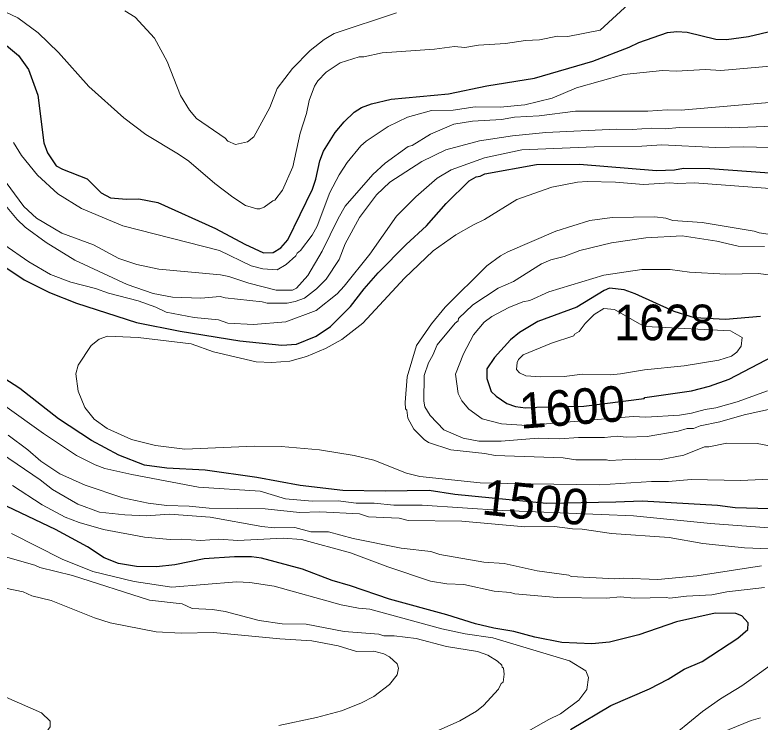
# Model space of a CAD drawing. Extents: x 598.3 to 623.2, y 6902.2 to 6930.1.
# Drawn here: x 607.371 to 609.046, y 6914.358 to 6915.946 of the extents above; entities that cross this region are included whole.
import ezdxf
from ezdxf.enums import TextEntityAlignment as Align

# ---------------------------------------------------------------- set-up
doc = ezdxf.new("R2010")
doc.units = 0
doc.header["$LTSCALE"] = 0.032
doc.layers.add('1', color=7, linetype='Continuous', lineweight=25)
doc.layers.add('2', color=7, linetype='Continuous', lineweight=13)
doc.layers.add('21', color=7, linetype='Continuous')
doc.layers.add('61', color=7, linetype='Continuous')

msp = doc.modelspace()

# ---------------------------------------------------------------- linework, layer by layer
at = {"layer": '1'}
for points in [[(607.3387, 6915.8888), (607.3796, 6915.8552), (607.402, 6915.824), (607.4225, 6915.7657), (607.4362, 6915.6592), (607.4444, 6915.6367), (607.4639, 6915.6076), (607.4783, 6915.5997), (607.5335, 6915.5781), (607.565, 6915.5468), (607.586, 6915.5353), (607.6223, 6915.5326), (607.6501, 6915.5332), (607.6922, 6915.525), (607.8217, 6915.4668), (607.8878, 6915.4312), (607.93, 6915.4119), (607.9517, 6915.413), (607.9687, 6915.4232), (607.9845, 6915.4409), (608.0397, 6915.5552), (608.0474, 6915.5773), (608.0562, 6915.6188), (608.065, 6915.6399), (608.0906, 6915.6824), (608.111, 6915.7063), (608.1339, 6915.7275), (608.1499, 6915.738), (608.1725, 6915.7468), (608.2168, 6915.7568), (608.3453, 6915.7687), (608.4315, 6915.7866), (608.5387, 6915.8044), (608.6701, 6915.8426), (608.7517, 6915.8737), (608.7733, 6915.8841), (608.838, 6915.9066), (608.8589, 6915.9088), (608.8822, 6915.9072), (608.9463, 6915.8919), (608.97, 6915.8911), (609.0195, 6915.8979), (609.0765, 6915.9114)], [(607.3341, 6915.3892), (607.3924, 6915.3511), (607.4494, 6915.3226), (607.5097, 6915.2991), (607.6447, 6915.2557), (607.7428, 6915.236), (607.8765, 6915.2143), (607.9713, 6915.2047), (608.0044, 6915.2071), (608.0479, 6915.2247), (608.0807, 6915.2463), (608.1253, 6915.2914), (608.1559, 6915.3311), (608.1877, 6915.3668), (608.2504, 6915.4304), (608.296, 6915.4727), (608.3407, 6915.5225), (608.3923, 6915.574), (608.4075, 6915.5826), (608.417, 6915.5842), (608.4272, 6915.5892), (608.5432, 6915.6102), (608.6399, 6915.6111), (608.8131, 6915.5965), (608.8531, 6915.5987), (608.8735, 6915.6021), (608.9328, 6915.6012), (609.0667, 6915.5915)], [(609.0467, 6915.2693), (608.9677, 6915.2623), (608.8984, 6915.2661), (608.853, 6915.2806), (608.7653, 6915.3199), (608.7402, 6915.329), (608.7073, 6915.3325), (608.6955, 6915.3275), (608.634, 6915.2903), (608.546, 6915.2577), (608.505, 6915.2331), (608.4852, 6915.2167), (608.4487, 6915.1769), (608.4321, 6915.1515), (608.4319, 6915.1299), (608.4413, 6915.1006), (608.4526, 6915.0898), (608.4769, 6915.0738), (608.4963, 6915.0671), (608.5189, 6915.0638), (608.5442, 6915.0655), (608.6498, 6915.0678), (608.7853, 6915.0846), (608.787, 6915.0868), (608.8919, 6915.1019), (608.9323, 6915.1127), (608.9763, 6915.1284), (609.0753, 6915.1798)], [(609.1173, 6914.8355), (608.9896, 6914.8396), (608.9502, 6914.8444), (608.7806, 6914.8542), (608.7216, 6914.8525), (608.5661, 6914.8492), (608.3595, 6914.8692), (608.302, 6914.8783), (608.2035, 6914.8768), (608.1083, 6914.8784), (608.0125, 6914.8897), (607.915, 6914.9076), (607.7985, 6914.9238), (607.7126, 6914.9284), (607.6625, 6914.9351), (607.6052, 6914.9574), (607.5436, 6914.9903), (607.4691, 6915.0396), (607.3825, 6915.1076), (607.3466, 6915.1308)], [(608.8389, 6914.4546), (608.8752, 6914.4768), (608.9157, 6914.4946), (608.9958, 6914.5471), (609.0184, 6914.5666), (609.0186, 6914.5813), (609.0047, 6914.5968), (608.9916, 6914.6023), (608.9447, 6914.6031), (608.8579, 6914.5838), (608.7734, 6914.5546), (608.7073, 6914.5377), (608.6674, 6914.5344), (608.6006, 6914.5368), (608.5396, 6914.5487), (608.4926, 6914.5621), (608.4477, 6914.5692), (608.4066, 6914.5787), (608.3419, 6914.5989), (608.2129, 6914.634), (608.1255, 6914.664), (608.084, 6914.6759), (608.0178, 6914.702), (607.9254, 6914.7262), (607.9027, 6914.7294), (607.8646, 6914.7295), (607.7963, 6914.7247), (607.7308, 6914.7116), (607.6894, 6914.7069), (607.6443, 6914.7077), (607.6038, 6914.7143), (607.5718, 6914.7275), (607.5346, 6914.7515), (607.4623, 6914.7908), (607.3382, 6914.8497)], [(608.6199, 6914.3419), (608.7101, 6914.3958), (608.7975, 6914.4331), (608.8389, 6914.4546)]]:
    msp.add_lwpolyline(points, dxfattribs=at)
at = {"layer": '2'}
for points in [[(607.3341, 6915.9598), (607.378, 6915.9395), (607.4235, 6915.9062), (607.469, 6915.8615), (607.5373, 6915.7858), (607.6164, 6915.715), (607.6653, 6915.6775), (607.7391, 6915.6337), (607.7621, 6915.6176), (607.8203, 6915.5677), (607.8612, 6915.5367), (607.8897, 6915.5186), (607.9146, 6915.5107), (607.9218, 6915.5107), (607.9317, 6915.5144), (607.951, 6915.5291), (607.9556, 6915.5301), (607.9727, 6915.5525), (607.9956, 6915.6048), (608.0124, 6915.6806), (608.0263, 6915.7246), (608.0328, 6915.7537), (608.0442, 6915.7861), (608.0523, 6915.7981), (608.0708, 6915.8173), (608.1021, 6915.8387), (608.1447, 6915.8521), (608.1553, 6915.8523), (608.1964, 6915.8611), (608.3142, 6915.8693), (608.3587, 6915.8756), (608.3822, 6915.8733), (608.4127, 6915.8782), (608.4737, 6915.8821), (608.5186, 6915.8886), (608.55, 6915.8902), (608.5903, 6915.8983), (608.6134, 6915.8976), (608.6867, 6915.9122), (608.7967, 6916.0139)], [(607.6182, 6915.9554), (607.6415, 6915.9414), (607.6848, 6915.8941), (607.7136, 6915.8415), (607.7434, 6915.7654), (607.7633, 6915.7322), (607.7797, 6915.7137), (607.8441, 6915.6692), (607.8497, 6915.663), (607.8669, 6915.6556), (607.8937, 6915.6612), (607.9079, 6915.6725), (607.9443, 6915.7384), (607.9608, 6915.7813), (607.9949, 6915.8257), (608.0348, 6915.8663), (608.0662, 6915.8912), (608.0886, 6915.9048), (608.2284, 6915.9512)], [(607.3679, 6915.6601), (607.3861, 6915.6302), (607.4217, 6915.5865), (607.468, 6915.5442), (607.5209, 6915.5112), (607.6137, 6915.4727), (607.8314, 6915.4175), (607.9022, 6915.3828), (607.9286, 6915.3762), (607.9605, 6915.3739), (607.9807, 6915.3858), (608.0029, 6915.4054), (608.0053, 6915.411), (608.0133, 6915.4176), (608.0389, 6915.4518), (608.0505, 6915.4717), (608.0792, 6915.5471), (608.1001, 6915.587), (608.1176, 6915.6148), (608.1489, 6915.6525), (608.1605, 6915.6627), (608.2098, 6915.6958), (608.2532, 6915.7168), (608.3074, 6915.7317), (608.356, 6915.7325), (608.4054, 6915.7397), (608.4615, 6915.7389), (608.5174, 6915.7445), (608.5789, 6915.7591), (608.6334, 6915.7825), (608.7397, 6915.8126), (608.8266, 6915.8214), (608.8569, 6915.8199), (608.9227, 6915.8239), (608.9573, 6915.8215), (609.0854, 6915.8327)], [(607.3412, 6915.5845), (607.3911, 6915.5161), (607.4202, 6915.4899), (607.4771, 6915.4561), (607.5481, 6915.4303), (607.605, 6915.3995), (607.645, 6915.3859), (607.6945, 6915.3753), (607.8334, 6915.3623), (607.852, 6915.3585), (607.8968, 6915.3436), (607.9586, 6915.3285), (607.9954, 6915.3283), (608.0037, 6915.3326), (608.0297, 6915.3611), (608.0619, 6915.4154), (608.0973, 6915.4894), (608.1136, 6915.5171), (608.1756, 6915.5879), (608.2032, 6915.613), (608.2548, 6915.6511), (608.2638, 6915.6533), (608.3055, 6915.6781), (608.3573, 6915.7008), (608.3997, 6915.7074), (608.4648, 6915.7114), (608.4936, 6915.7163), (608.5496, 6915.7198), (608.6307, 6915.7299), (608.7937, 6915.73), (608.8372, 6915.7333), (608.8682, 6915.7324), (609.0837, 6915.7511)], [(609.1108, 6915.6976), (608.9816, 6915.6928), (608.9677, 6915.6944), (608.865, 6915.6936), (608.8323, 6915.6904), (608.8014, 6915.6919), (608.7583, 6915.6887), (608.7227, 6915.6895), (608.5646, 6915.6822), (608.4895, 6915.6749), (608.4156, 6915.6636), (608.3394, 6915.6433), (608.2859, 6915.6173), (608.2137, 6915.5709), (608.1836, 6915.5425), (608.1454, 6915.4915), (608.1131, 6915.4319), (608.0998, 6915.3971), (608.0706, 6915.3529), (608.0489, 6915.331), (608.022, 6915.3105), (608.0012, 6915.3026), (607.983, 6915.2993), (607.9381, 6915.2986), (607.927, 6915.3017)], [(607.3461, 6915.4304), (607.4028, 6915.3915), (607.4514, 6915.3637), (607.4971, 6915.3464), (607.5525, 6915.3318), (607.5818, 6915.3211), (607.648, 6915.3043), (607.6881, 6915.2898), (607.7112, 6915.2786), (607.7744, 6915.2671), (607.829, 6915.2613), (607.8496, 6915.2539), (607.9073, 6915.2508), (607.9804, 6915.2573), (608.0481, 6915.2824), (608.0952, 6915.3197), (608.1114, 6915.3368), (608.1689, 6915.4089), (608.2288, 6915.4946), (608.2723, 6915.5381), (608.3202, 6915.5796), (608.3517, 6915.598), (608.4263, 6915.6254), (608.5105, 6915.6433), (608.6728, 6915.6498), (608.7799, 6915.6514), (608.825, 6915.6546), (608.9457, 6915.6483), (609.0092, 6915.6499), (609.0946, 6915.6474)], [(609.1977, 6915.5464), (608.8987, 6915.5688), (608.8602, 6915.5673), (608.8428, 6915.5688), (608.7838, 6915.5656), (608.7212, 6915.5706), (608.6575, 6915.5722), (608.6356, 6915.5705), (608.5778, 6915.5592), (608.4988, 6915.5319), (608.4262, 6915.4868), (608.4015, 6915.4752), (608.362, 6915.4522), (608.3109, 6915.4163), (608.2466, 6915.3554), (608.1531, 6915.2539), (608.1062, 6915.2174), (608.069, 6915.1972), (608.0267, 6915.1792), (607.9889, 6915.1689), (607.9488, 6915.1657), (607.9131, 6915.1672), (607.8172, 6915.1894), (607.7672, 6915.2078), (607.6485, 6915.2216), (607.5797, 6915.2248), (607.5603, 6915.218), (607.543, 6915.2038), (607.5132, 6915.1596), (607.5082, 6915.1402), (607.5138, 6915.1013), (607.5287, 6915.0649), (607.5491, 6915.0382), (607.5784, 6915.0172), (607.6334, 6914.9926), (607.6874, 6914.9795), (607.7529, 6914.9715), (607.9089, 6914.978), (607.9694, 6914.9771), (608.056, 6914.9699), (608.1337, 6914.957), (608.1779, 6914.9464), (608.2512, 6914.9176), (608.2815, 6914.9099), (608.4167, 6914.8954), (608.4791, 6914.8938), (608.6854, 6914.8911), (608.8019, 6914.8986), (608.8401, 6914.8987), (608.891, 6914.9034), (609.0018, 6914.9011), (609.0847, 6914.9045)], [(607.927, 6915.3017), (607.8439, 6915.3107), (607.8328, 6915.3139), (607.7891, 6915.3099), (607.7254, 6915.3123), (607.682, 6915.3204), (607.6235, 6915.3411), (607.506, 6915.3955), (607.4415, 6915.435), (607.3946, 6915.4697), (607.3767, 6915.4867), (607.3462, 6915.5226)], [(609.1302, 6915.4441), (609.0437, 6915.4568), (609.0322, 6915.4605), (608.9157, 6915.4799), (608.8493, 6915.4848), (608.8336, 6915.4895), (608.8093, 6915.4928), (608.7133, 6915.4911), (608.6631, 6915.4847), (608.5866, 6915.4608), (608.479, 6915.4143), (608.4624, 6915.4052), (608.4321, 6915.3829), (608.3383, 6915.29), (608.3073, 6915.2525), (608.2737, 6915.2041), (608.2529, 6915.1332), (608.2481, 6915.0761), (608.2489, 6915.0616), (608.2522, 6915.0584), (608.254, 6915.0406), (608.2679, 6915.0161), (608.2909, 6914.9925), (608.301, 6914.9858), (608.3507, 6914.9695), (608.4269, 6914.9617), (608.4507, 6914.957), (608.6034, 6914.952), (608.6317, 6914.9473), (608.7004, 6914.9473), (608.7068, 6914.9455), (608.7653, 6914.9489), (608.8196, 6914.9473), (608.8741, 6914.9578), (608.9207, 6914.9763), (608.9307, 6914.9764), (608.9707, 6914.9844), (609.0392, 6914.9836), (609.0982, 6914.973)], [(609.0557, 6915.4264), (608.9967, 6915.4266), (608.9489, 6915.4384), (608.8708, 6915.4499), (608.789, 6915.4458), (608.7122, 6915.4346), (608.6409, 6915.4176), (608.6056, 6915.4034), (608.5753, 6915.396), (608.5546, 6915.3874), (608.4915, 6915.3477), (608.4575, 6915.3324), (608.3999, 6915.2953), (608.3684, 6915.2647), (608.3672, 6915.259), (608.3603, 6915.2544), (608.3199, 6915.2057), (608.3103, 6915.1819), (608.3004, 6915.1653), (608.291, 6915.1369), (608.2902, 6915.0786), (608.2926, 6915.0665), (608.3044, 6915.0464), (608.3352, 6915.0143), (608.3783, 6914.9962), (608.4138, 6914.9894), (608.4636, 6914.9894), (608.5471, 6914.9958), (608.5947, 6914.9941), (608.638, 6914.9974), (608.6963, 6914.9974), (608.7248, 6915.0006), (608.7446, 6914.9982), (608.7918, 6914.9997), (608.8615, 6915.0117), (608.8819, 6915.0176), (608.8962, 6915.0176), (608.9113, 6915.0233), (608.955, 6915.0323), (609.0096, 6915.0484), (609.1088, 6915.0703)], [(609.0625, 6915.1022), (608.9939, 6915.0776), (608.9466, 6915.0637), (608.9224, 6915.0605), (608.8919, 6915.0517), (608.8648, 6915.0474), (608.7892, 6915.0427), (608.7607, 6915.0443), (608.5213, 6915.0241), (608.4645, 6915.0281), (608.4212, 6915.0391), (608.3913, 6915.0613), (608.3752, 6915.0799), (608.367, 6915.0964), (608.3614, 6915.1396), (608.379, 6915.1853), (608.4021, 6915.2281), (608.4255, 6915.2565), (608.4429, 6915.2692), (608.4812, 6915.2896), (608.5128, 6915.3017), (608.5287, 6915.305), (608.571, 6915.3244), (608.6944, 6915.3617), (608.7799, 6915.3746), (608.8436, 6915.3746), (608.8871, 6915.3685), (608.9684, 6915.3642), (609.0425, 6915.3657), (609.1083, 6915.3569)], [(609.1662, 6914.787), (608.934, 6914.8039), (608.7611, 6914.8217), (608.689, 6914.8242), (608.4676, 6914.8331), (608.2867, 6914.8452), (608.2228, 6914.8453), (608.1787, 6914.85), (608.1379, 6914.8501), (608.0973, 6914.8549), (608.0391, 6914.8542), (607.9796, 6914.8599), (607.9223, 6914.8769), (607.7837, 6914.8858), (607.6339, 6914.914), (607.5731, 6914.9279), (607.5514, 6914.9357), (607.5099, 6914.9572), (607.4354, 6915.0065), (607.3485, 6915.0688)], [(608.0363, 6914.7854), (608.0005, 6914.795), (607.9537, 6914.7943), (607.9261, 6914.7973), (607.8101, 6914.8185), (607.7184, 6914.825), (607.6666, 6914.8218), (607.6186, 6914.8234), (607.5611, 6914.8298), (607.5128, 6914.8474), (607.4559, 6914.8807), (607.4278, 6914.9023), (607.2697, 6915.0094)], [(607.3558, 6915.0027), (607.4003, 6914.97), (607.4292, 6914.9443), (607.4724, 6914.9155), (607.5294, 6914.89), (607.6136, 6914.862), (607.6708, 6914.8497), (607.7124, 6914.8448), (607.7626, 6914.8435), (607.8076, 6914.8387), (607.9338, 6914.8371), (608.0108, 6914.8291), (608.0562, 6914.8306), (608.1454, 6914.8257), (608.1662, 6914.8195), (608.2346, 6914.816), (608.2551, 6914.8113), (608.3757, 6914.8095), (608.5171, 6914.7967), (608.5835, 6914.7974), (608.6244, 6914.7919), (608.6461, 6914.7917), (608.7119, 6914.782), (608.8417, 6914.7731), (608.917, 6914.7595), (609.0109, 6914.7497), (609.0658, 6914.7473)], [(609.0554, 6914.6607), (608.9707, 6914.6509), (608.9376, 6914.6443), (608.8801, 6914.6412), (608.8433, 6914.6364), (608.8349, 6914.6379), (608.7628, 6914.6364), (608.7323, 6914.6397), (608.6995, 6914.6364), (608.59, 6914.638), (608.495, 6914.6461), (608.4852, 6914.6493), (608.4479, 6914.6522), (608.3803, 6914.6671), (608.3421, 6914.6686), (608.3048, 6914.675), (608.209, 6914.7067), (608.1256, 6914.7384), (608.0155, 6914.7684), (607.9742, 6914.7715), (607.8719, 6914.7659), (607.8295, 6914.7691), (607.7892, 6914.7658), (607.746, 6914.7691), (607.7202, 6914.7684), (607.6628, 6914.7736), (607.5703, 6914.791), (607.5154, 6914.8068), (607.4842, 6914.8188), (607.4327, 6914.8462), (607.3657, 6914.8897)], [(609.0489, 6914.7093), (608.9036, 6914.6864), (608.8161, 6914.6785), (608.7388, 6914.6817), (608.7196, 6914.68), (608.6215, 6914.685), (608.6162, 6914.6881), (608.5446, 6914.6979), (608.4705, 6914.7141), (608.4248, 6914.7174), (608.3259, 6914.7349), (608.3061, 6914.7414), (608.2394, 6914.7488), (608.1316, 6914.7705), (608.0759, 6914.7853), (608.0363, 6914.7854)], [(608.4885, 6914.3174), (608.5708, 6914.3642), (608.5971, 6914.3768), (608.6382, 6914.4072), (608.6568, 6914.4318), (608.66, 6914.4583), (608.654, 6914.4737), (608.6178, 6914.4956), (608.4454, 6914.5472), (608.3831, 6914.5567), (608.3308, 6914.5681), (608.1685, 6914.6119), (608.1435, 6914.6138), (608.1041, 6914.6215), (607.954, 6914.6639), (607.899, 6914.672), (607.8689, 6914.6729), (607.7241, 6914.6615), (607.6396, 6914.6737), (607.5461, 6914.6966), (607.4772, 6914.7242), (607.3633, 6914.782)], [(608.2535, 6914.3084), (608.3709, 6914.3614), (608.4087, 6914.3827), (608.4243, 6914.3957), (608.4579, 6914.4326), (608.4643, 6914.4453), (608.4683, 6914.4482), (608.4707, 6914.4663), (608.4691, 6914.4796), (608.466, 6914.4818), (608.4656, 6914.4859), (608.4556, 6914.495), (608.4337, 6914.5083), (608.4111, 6914.5165), (608.3409, 6914.5279), (608.2729, 6914.5458), (608.2236, 6914.5521), (608.2001, 6914.5522), (608.189, 6914.5554), (608.1112, 6914.5618), (608.026, 6914.578), (607.9715, 6914.5789), (607.92, 6914.5862), (607.8436, 6914.6065), (607.8153, 6914.6112), (607.7697, 6914.6137), (607.7473, 6914.6242), (607.6741, 6914.6323), (607.5007, 6914.6874), (607.427, 6914.7058), (607.4162, 6914.711), (607.3287, 6914.7353)], [(607.9642, 6914.3507), (608.0487, 6914.3689), (608.1051, 6914.3839), (608.1483, 6914.4007), (608.1779, 6914.4158), (608.2128, 6914.4425), (608.23, 6914.4645), (608.2333, 6914.4797), (608.2304, 6914.4892), (608.213, 6914.5046), (608.2001, 6914.5118), (608.1779, 6914.5173), (608.1392, 6914.5166), (608.098, 6914.5296), (608.0382, 6914.5409), (607.9666, 6914.545), (607.8172, 6914.5594), (607.7448, 6914.5578), (607.689, 6914.561), (607.585, 6914.5809), (607.5505, 6914.5921), (607.453, 6914.6311), (607.4097, 6914.6422), (607.3897, 6914.651), (607.2839, 6914.6728)], [(608.8299, 6914.3116), (608.916, 6914.3824), (608.9568, 6914.4108), (609.0045, 6914.4401), (609.0687, 6914.4856)], [(607.3511, 6914.4141), (607.4312, 6914.3789), (607.4507, 6914.3601), (607.4505, 6914.3477), (607.4395, 6914.3322), (607.4149, 6914.3166), (607.3428, 6914.2989)], [(608.9436, 6914.328), (609.026, 6914.3619), (609.0463, 6914.3681)]]:
    msp.add_lwpolyline(points, dxfattribs=at)
msp.add_lwpolyline([(608.5053, 6915.1422), (608.4982, 6915.1499), (608.4999, 6915.1657), (608.5031, 6915.1728), (608.5136, 6915.1826), (608.5769, 6915.2092), (608.6275, 6915.2258), (608.6288, 6915.229), (608.6392, 6915.2356), (608.6527, 6915.2532), (608.6729, 6915.2735), (608.6947, 6915.2869), (608.7184, 6915.2847), (608.7745, 6915.2526), (608.7885, 6915.2468), (608.9795, 6915.237), (609.0057, 6915.2222), (609.003, 6915.2025), (608.9937, 6915.1886), (608.9818, 6915.1801), (608.9534, 6915.1707), (608.8754, 6915.1582), (608.7862, 6915.1495), (608.7323, 6915.1401), (608.7092, 6915.1383), (608.6465, 6915.1398), (608.6055, 6915.1344), (608.5522, 6915.1333), (608.5195, 6915.1358)], close=True, dxfattribs=at)

# ---------------------------------------------------------------- texts
at = {"layer": '21', "width": 0.95}
msp.add_text('1628', height=0.08, dxfattribs=at).set_placement((608.7181, 6915.2157))
at = {"layer": '61'}
for s, rotation, p in [('1600', 4.316, (608.6262, 6915.0258)), ('1500', 353.746, (608.5366, 6914.8122))]:
    msp.add_text(s, height=0.08, rotation=rotation, dxfattribs=at).set_placement(p, align=Align.CENTER)

doc.saveas('drawing.dxf')
